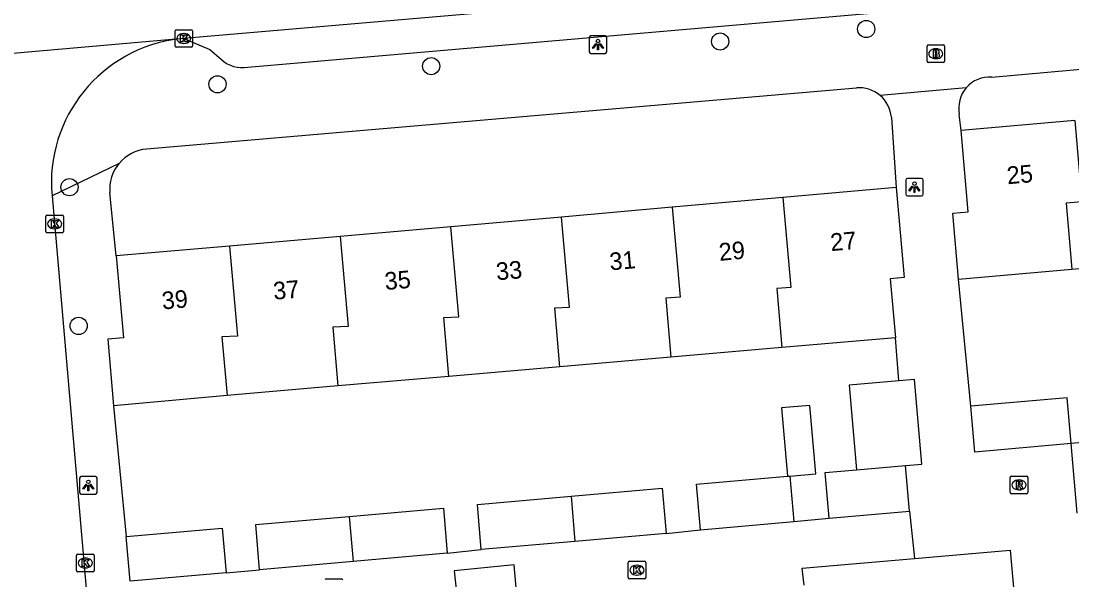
# Model space of a CAD drawing. Extents: x 162990 to 165007, y 383433 to 384336.
# Drawn here: x 164158.8 to 164218.6, y 383808.1 to 383839.9 of the extents above; entities that cross this region are included whole.
import ezdxf

# ---------------------------------------------------------------- set-up
doc = ezdxf.new("R2010")
doc.units = 0
for name, color, linetype in [('IMGEO_Boom', 7, 'Continuous'), ('IMGEO_Brandkraan', 7, 'Continuous'), ('IMGEO_Kolk', 7, 'Continuous'), ('IMGEO_Lichtpunt', 7, 'Continuous'), ('IMGEO_Pand', 7, 'Continuous'), ('IMGEO_Pand_nummerreeks', 7, 'Continuous'), ('IMGEO_Rijbaan_lokaal_open', 7, 'Continuous'), ('IMGEO_Rioolput', 7, 'Continuous'), ('IMGEO_Voetpad_open', 7, 'Continuous')]:
    doc.layers.add(name, color=color, linetype=linetype)

msp = doc.modelspace()

# ---------------------------------------------------------------- linework, layer by layer
at = {"layer": 'IMGEO_Boom'}
for centre in [(164206.909, 383839.456), (164198.597, 383838.75), (164182.156, 383837.343), (164169.999, 383836.313), (164161.577, 383830.454), (164162.098, 383822.561)]:
    msp.add_circle(centre, 0.489, dxfattribs=at)
at = {"layer": 'IMGEO_Brandkraan'}
for p, q in [((164210.442, 383838.552), (164211.294, 383838.552)), ((164210.367, 383837.626), (164210.367, 383838.478)), ((164210.855, 383838.332), (164210.88, 383838.332)), ((164211.368, 383838.478), (164211.368, 383837.626)), ((164211.294, 383837.552), (164210.442, 383837.552)), ((164210.878, 383837.772), (164210.853, 383837.772))]:
    msp.add_line(p, q, dxfattribs=at)
for points in [[(164210.442, 383838.552), (164211.294, 383838.552)], [(164210.367, 383837.626), (164210.367, 383838.478)], [(164210.715, 383838.252), (164210.715, 383837.852), (164210.928, 383837.852)], [(164210.946, 383838.252), (164210.715, 383838.252)], [(164210.894, 383838.171), (164210.84, 383838.171), (164210.84, 383838.095)], [(164210.84, 383838.095), (164210.893, 383838.095)], [(164210.902, 383838.019), (164210.84, 383838.019), (164210.84, 383837.938)], [(164210.84, 383837.938), (164210.902, 383837.938)], [(164211.368, 383838.478), (164211.368, 383837.626)], [(164211.294, 383837.552), (164210.442, 383837.552)]]:
    msp.add_lwpolyline(points, dxfattribs=at)
for centre, radius, start, end in [((164210.444, 383838.476), 0.0765, 91.55205, 178.44795), ((164210.444, 383838.476), 0.0765, 91.55205, 178.44795), ((164211.292, 383838.476), 0.0765, 1.55205, 88.44795), ((164211.292, 383838.476), 0.0765, 1.55205, 88.44795), ((164210.895, 383838.133), 0.0379, 267.82845, 90.93552), ((164210.903, 383837.978), 0.0404, 269.87594, 90.50774), ((164210.95, 383838.107), 0.145, 59.4692, 91.53667), ((164210.975, 383838.154), 0.0922, 285.51372, 58.15012), ((164210.98, 383837.962), 0.105, 301.31148, 78.98903), ((164210.444, 383837.628), 0.0765, 181.55205, 268.44795), ((164210.444, 383837.628), 0.0765, 181.55205, 268.44795), ((164210.934, 383838.103), 0.251, 268.66757, 293.53466), ((164211.292, 383837.628), 0.0765, 271.55205, 358.44795), ((164211.292, 383837.628), 0.0765, 271.55205, 358.44795)]:
    msp.add_arc(centre, radius, start, end, dxfattribs=at)
for centre, major_axis, ratio, start_param, end_param in [((164210.854, 383838.052), (-0.387, 0.002), 0.722429, 4.712389, 7.853982), ((164210.879, 383838.052), (-0.39, 0.002), 0.717154, 1.570796, 4.712389)]:
    msp.add_ellipse(centre, major_axis=major_axis, ratio=ratio, start_param=start_param, end_param=end_param, dxfattribs=at)
at = {"layer": 'IMGEO_Kolk'}
for p, q in [((164167.583, 383838.494), (164167.583, 383839.346)), ((164167.658, 383839.42), (164168.51, 383839.42)), ((164168.071, 383839.2), (164168.096, 383839.2)), ((164168.584, 383839.346), (164168.584, 383838.494)), ((164168.094, 383838.64), (164168.069, 383838.64)), ((164168.51, 383838.42), (164167.658, 383838.42)), ((164160.234, 383827.941), (164160.234, 383828.793)), ((164160.309, 383828.867), (164161.161, 383828.867)), ((164160.722, 383828.647), (164160.747, 383828.647)), ((164161.235, 383828.793), (164161.235, 383827.941)), ((164161.161, 383827.867), (164160.309, 383827.867)), ((164160.745, 383828.087), (164160.72, 383828.087)), ((164161.979, 383808.645), (164161.979, 383809.497)), ((164162.054, 383809.571), (164162.906, 383809.571)), ((164162.467, 383809.351), (164162.492, 383809.351)), ((164162.98, 383809.497), (164162.98, 383808.645)), ((164162.49, 383808.791), (164162.465, 383808.791)), ((164193.365, 383808.237), (164193.365, 383809.089)), ((164193.44, 383809.163), (164194.292, 383809.163)), ((164193.853, 383808.943), (164193.878, 383808.943)), ((164194.366, 383809.089), (164194.366, 383808.237)), ((164162.906, 383808.571), (164162.054, 383808.571)), ((164176.198, 383808.175), (164177.05, 383808.175)), ((164194.292, 383808.163), (164193.44, 383808.163)), ((164193.876, 383808.383), (164193.851, 383808.383))]:
    msp.add_line(p, q, dxfattribs=at)
for points in [[(164167.583, 383838.494), (164167.583, 383839.346)], [(164167.658, 383839.42), (164168.51, 383839.42)], [(164167.904, 383839.12), (164168.027, 383839.12), (164168.027, 383838.969), (164168.157, 383839.12), (164168.321, 383839.12), (164168.175, 383838.969), (164168.328, 383838.72), (164168.176, 383838.72), (164168.091, 383838.884), (164168.027, 383838.817), (164168.027, 383838.72), (164167.904, 383838.72), (164167.904, 383839.12)], [(164168.584, 383839.346), (164168.584, 383838.494)], [(164168.51, 383838.42), (164167.658, 383838.42)], [(164160.234, 383827.941), (164160.234, 383828.793)], [(164160.309, 383828.867), (164161.161, 383828.867)], [(164160.555, 383828.567), (164160.678, 383828.567), (164160.678, 383828.416), (164160.808, 383828.567), (164160.972, 383828.567), (164160.826, 383828.416), (164160.979, 383828.167), (164160.827, 383828.167), (164160.742, 383828.331), (164160.678, 383828.264), (164160.678, 383828.167), (164160.555, 383828.167), (164160.555, 383828.567)], [(164161.235, 383828.793), (164161.235, 383827.941)], [(164161.161, 383827.867), (164160.309, 383827.867)], [(164161.979, 383808.645), (164161.979, 383809.497)], [(164162.054, 383809.571), (164162.906, 383809.571)], [(164162.3, 383809.271), (164162.423, 383809.271), (164162.423, 383809.12), (164162.553, 383809.271), (164162.717, 383809.271), (164162.571, 383809.12), (164162.724, 383808.871), (164162.572, 383808.871), (164162.487, 383809.035), (164162.423, 383808.968), (164162.423, 383808.871), (164162.3, 383808.871), (164162.3, 383809.271)], [(164162.98, 383809.497), (164162.98, 383808.645)], [(164193.365, 383808.237), (164193.365, 383809.089)], [(164193.44, 383809.163), (164194.292, 383809.163)], [(164193.686, 383808.863), (164193.809, 383808.863), (164193.809, 383808.712), (164193.939, 383808.863), (164194.103, 383808.863), (164193.957, 383808.712), (164194.11, 383808.463), (164193.958, 383808.463), (164193.873, 383808.627), (164193.809, 383808.56), (164193.809, 383808.463), (164193.686, 383808.463), (164193.686, 383808.863)], [(164194.366, 383809.089), (164194.366, 383808.237)], [(164162.906, 383808.571), (164162.054, 383808.571)], [(164176.198, 383808.175), (164177.05, 383808.175)], [(164194.292, 383808.163), (164193.44, 383808.163)]]:
    msp.add_lwpolyline(points, dxfattribs=at)
for centre, start, end in [((164167.66, 383839.344), 91.55205, 178.44795), ((164167.66, 383839.344), 91.55205, 178.44795), ((164168.508, 383839.344), 1.55205, 88.44795), ((164168.508, 383839.344), 1.55205, 88.44795), ((164167.66, 383838.496), 181.55205, 268.44795), ((164167.66, 383838.496), 181.55205, 268.44795), ((164168.508, 383838.496), 271.55205, 358.44795), ((164168.508, 383838.496), 271.55205, 358.44795), ((164160.311, 383828.791), 91.55205, 178.44795), ((164160.311, 383828.791), 91.55205, 178.44795), ((164161.159, 383828.791), 1.55205, 88.44795), ((164161.159, 383828.791), 1.55205, 88.44795), ((164160.311, 383827.943), 181.55205, 268.44795), ((164160.311, 383827.943), 181.55205, 268.44795), ((164161.159, 383827.943), 271.55205, 358.44795), ((164161.159, 383827.943), 271.55205, 358.44795), ((164162.056, 383809.495), 91.55205, 178.44795), ((164162.056, 383809.495), 91.55205, 178.44795), ((164162.904, 383809.495), 1.55205, 88.44795), ((164162.904, 383809.495), 1.55205, 88.44795), ((164162.056, 383808.647), 181.55205, 268.44795), ((164162.056, 383808.647), 181.55205, 268.44795), ((164162.904, 383808.647), 271.55205, 358.44795), ((164162.904, 383808.647), 271.55205, 358.44795), ((164193.442, 383809.087), 91.55205, 178.44795), ((164193.442, 383809.087), 91.55205, 178.44795), ((164194.29, 383809.087), 1.55205, 88.44795), ((164194.29, 383809.087), 1.55205, 88.44795), ((164176.2, 383808.099), 91.55205, 178.44795), ((164176.2, 383808.099), 91.55205, 178.44795), ((164177.048, 383808.099), 1.55205, 88.44795), ((164177.048, 383808.099), 1.55205, 88.44795), ((164193.442, 383808.239), 181.55205, 268.44795), ((164193.442, 383808.239), 181.55205, 268.44795), ((164194.29, 383808.239), 271.55205, 358.44795), ((164194.29, 383808.239), 271.55205, 358.44795)]:
    msp.add_arc(centre, 0.0765, start, end, dxfattribs=at)
for centre, major_axis, ratio, start_param, end_param in [((164168.07, 383838.92), (-0.387, 0.002), 0.722429, 4.712389, 7.853982), ((164168.095, 383838.92), (-0.39, 0.002), 0.717154, 1.570796, 4.712389), ((164160.721, 383828.367), (-0.387, 0.002), 0.722429, 4.712389, 7.853982), ((164160.746, 383828.367), (-0.39, 0.002), 0.717154, 1.570796, 4.712389), ((164162.466, 383809.071), (-0.387, 0.002), 0.722429, 4.712389, 7.853982), ((164162.491, 383809.071), (-0.39, 0.002), 0.717154, 1.570796, 4.712389), ((164193.852, 383808.663), (-0.387, 0.002), 0.722429, 4.712389, 7.853982), ((164193.877, 383808.663), (-0.39, 0.002), 0.717154, 1.570796, 4.712389)]:
    msp.add_ellipse(centre, major_axis=major_axis, ratio=ratio, start_param=start_param, end_param=end_param, dxfattribs=at)
at = {"layer": 'IMGEO_Lichtpunt'}
for p, q in [((164191.15, 383838.975), (164191.15, 383838.168)), ((164191.15, 383838.975), (164191.15, 383838.168)), ((164192.052, 383839.07), (164191.244, 383839.07)), ((164192.052, 383839.07), (164191.244, 383839.07)), ((164192.146, 383838.168), (164192.146, 383838.975)), ((164192.146, 383838.168), (164192.146, 383838.975)), ((164191.244, 383838.074), (164192.052, 383838.074)), ((164191.244, 383838.074), (164192.052, 383838.074)), ((164209.154, 383830.858), (164209.154, 383830.051)), ((164209.154, 383830.858), (164209.154, 383830.051)), ((164210.056, 383830.953), (164209.248, 383830.953)), ((164210.056, 383830.953), (164209.248, 383830.953)), ((164210.15, 383830.051), (164210.15, 383830.858)), ((164210.15, 383830.051), (164210.15, 383830.858)), ((164209.248, 383829.957), (164210.056, 383829.957)), ((164209.248, 383829.957), (164210.056, 383829.957)), ((164162.156, 383813.89), (164162.156, 383813.083)), ((164162.156, 383813.89), (164162.156, 383813.083)), ((164163.058, 383813.985), (164162.25, 383813.985)), ((164163.058, 383813.985), (164162.25, 383813.985)), ((164163.152, 383813.083), (164163.152, 383813.89)), ((164163.152, 383813.083), (164163.152, 383813.89)), ((164162.25, 383812.989), (164163.058, 383812.989)), ((164162.25, 383812.989), (164163.058, 383812.989))]:
    msp.add_line(p, q, dxfattribs=at)
for points in [[(164191.524, 383838.639), (164191.563, 383838.611), (164191.375, 383838.349), (164191.337, 383838.376), (164191.524, 383838.639)], [(164191.626, 383838.591), (164191.673, 383838.591), (164191.673, 383838.269), (164191.626, 383838.269), (164191.626, 383838.591)], [(164191.736, 383838.611), (164191.774, 383838.638), (164191.961, 383838.376), (164191.922, 383838.348), (164191.736, 383838.611)], [(164209.528, 383830.522), (164209.567, 383830.494), (164209.379, 383830.232), (164209.341, 383830.259), (164209.528, 383830.522)], [(164209.63, 383830.474), (164209.677, 383830.474), (164209.677, 383830.152), (164209.63, 383830.152), (164209.63, 383830.474)], [(164209.74, 383830.494), (164209.778, 383830.521), (164209.965, 383830.259), (164209.926, 383830.231), (164209.74, 383830.494)], [(164162.53, 383813.554), (164162.569, 383813.526), (164162.381, 383813.264), (164162.343, 383813.291), (164162.53, 383813.554)], [(164162.632, 383813.506), (164162.679, 383813.506), (164162.679, 383813.184), (164162.632, 383813.184), (164162.632, 383813.506)], [(164162.742, 383813.526), (164162.78, 383813.553), (164162.967, 383813.291), (164162.928, 383813.263), (164162.742, 383813.526)]]:
    msp.add_lwpolyline(points, dxfattribs=at)
for centre in [(164191.649, 383838.773), (164209.653, 383830.656), (164162.655, 383813.688)]:
    msp.add_circle(centre, 0.0994, dxfattribs=at)
for centre, start, end in [((164191.244, 383838.975), 90, 180), ((164191.244, 383838.975), 90, 180), ((164192.052, 383838.975), 0, 90), ((164192.052, 383838.975), 0, 90), ((164191.244, 383838.168), 180, 270), ((164191.244, 383838.168), 180, 270), ((164192.052, 383838.168), 270, 0), ((164192.052, 383838.168), 270, 360), ((164209.248, 383830.858), 90, 180), ((164209.248, 383830.858), 90, 180), ((164210.056, 383830.858), 0, 90), ((164210.056, 383830.858), 0, 90), ((164209.248, 383830.051), 180, 270), ((164209.248, 383830.051), 180, 270), ((164210.056, 383830.051), 270, 0), ((164210.056, 383830.051), 270, 360), ((164162.25, 383813.89), 90, 180), ((164162.25, 383813.89), 90, 180), ((164163.058, 383813.89), 0, 90), ((164163.058, 383813.89), 0, 90), ((164162.25, 383813.083), 180, 270), ((164162.25, 383813.083), 180, 270), ((164163.058, 383813.083), 270, 0), ((164163.058, 383813.083), 270, 360)]:
    msp.add_arc(centre, 0.0946, start, end, dxfattribs=at)
at = {"layer": 'IMGEO_Pand'}
for points in [[(164218.777, 383834.249), (164212.31, 383833.684)], [(164218.777, 383834.249), (164219.182, 383829.621), (164218.281, 383829.543), (164218.611, 383825.787)], [(164212.16, 383825.224), (164211.832, 383828.977), (164212.714, 383829.055), (164212.31, 383833.684)], [(164208.616, 383830.432), (164202.169, 383829.869)], [(164208.616, 383830.432), (164209.063, 383825.309), (164208.274, 383825.24), (164208.567, 383821.889)], [(164202.169, 383829.869), (164195.872, 383829.319)], [(164202.169, 383829.869), (164202.619, 383824.744), (164201.814, 383824.681), (164202.105, 383821.325)], [(164195.872, 383829.319), (164189.576, 383828.757)], [(164195.872, 383829.319), (164196.323, 383824.19), (164195.501, 383824.134), (164195.791, 383820.784)], [(164189.576, 383828.757), (164183.279, 383828.203)], [(164189.479, 383820.238), (164189.189, 383823.588), (164190.026, 383823.637), (164189.576, 383828.757)], [(164183.279, 383828.203), (164176.982, 383827.65)], [(164183.166, 383819.691), (164182.876, 383823.041), (164183.729, 383823.083), (164183.279, 383828.203)], [(164176.982, 383827.65), (164170.686, 383827.096)], [(164176.982, 383827.65), (164177.432, 383822.53), (164176.564, 383822.495), (164176.854, 383819.145)], [(164164.24, 383826.557), (164164.648, 383821.886), (164163.755, 383821.809), (164164.087, 383818.004)], [(164170.686, 383827.096), (164164.24, 383826.557)], [(164170.686, 383827.096), (164171.136, 383821.976), (164170.252, 383821.948), (164170.542, 383818.598)], [(164218.611, 383825.787), (164224.913, 383826.338)], [(164212.16, 383825.224), (164218.611, 383825.787)], [(164208.567, 383821.889), (164202.105, 383821.325)], [(164202.105, 383821.325), (164195.791, 383820.784)], [(164195.791, 383820.784), (164189.479, 383820.238)], [(164189.479, 383820.238), (164183.166, 383819.691)], [(164183.166, 383819.691), (164176.854, 383819.145)], [(164208.76, 383819.43), (164205.931, 383819.182), (164206.352, 383814.366)], [(164209.138, 383814.61), (164210.078, 383814.692), (164209.657, 383819.508), (164208.76, 383819.43)], [(164176.854, 383819.145), (164170.542, 383818.598)], [(164170.542, 383818.598), (164164.087, 383818.004)], [(164218.562, 383815.86), (164218.333, 383818.476), (164212.867, 383817.999)], [(164202.572, 383814.018), (164204.034, 383814.146), (164203.693, 383818.038), (164202.093, 383817.899), (164202.434, 383814.006)], [(164218.562, 383815.86), (164213.096, 383815.382), (164212.867, 383817.999)], [(164206.352, 383814.366), (164209.138, 383814.61)], [(164209.364, 383812.02), (164209.138, 383814.61)], [(164197.484, 383810.957), (164197.257, 383813.554), (164202.434, 383814.006)], [(164202.434, 383814.006), (164202.572, 383814.018)], [(164202.572, 383814.018), (164202.799, 383811.422)], [(164204.803, 383811.622), (164204.577, 383814.211), (164206.352, 383814.366)], [(164185.01, 383809.834), (164184.786, 383812.402), (164190.117, 383812.868)], [(164190.117, 383812.868), (164195.304, 383813.321), (164195.529, 383810.752)], [(164190.117, 383812.868), (164190.339, 383810.299)], [(164172.396, 383808.688), (164172.172, 383811.254), (164177.497, 383811.719)], [(164177.497, 383811.719), (164182.849, 383812.186), (164183.073, 383809.621)], [(164177.497, 383811.719), (164177.719, 383809.153)], [(164204.803, 383811.622), (164209.364, 383812.02)], [(164164.81, 383810.575), (164170.275, 383811.053), (164170.497, 383808.504)], [(164197.484, 383810.957), (164202.799, 383811.422)], [(164165.032, 383808.026), (164164.81, 383810.575)], [(164195.529, 383810.752), (164190.339, 383810.299)], [(164190.339, 383810.299), (164185.01, 383809.834)], [(164183.073, 383809.621), (164177.719, 383809.153)], [(164177.719, 383809.153), (164172.396, 383808.688)], [(164170.497, 383808.504), (164165.032, 383808.026)]]:
    msp.add_lwpolyline(points, dxfattribs=at)
at = {"layer": 'IMGEO_Rijbaan_lokaal_open'}
for points in [[(164200.814, 383841.74), (164168.088, 383838.921)], [(164167.848, 383838.9), (164144.747, 383836.874)], [(164168.088, 383838.921), (164167.848, 383838.9)], [(164160.587, 383829.961), (164162.939, 383802.786)]]:
    msp.add_lwpolyline(points, dxfattribs=at)
msp.add_arc((164168.789, 383830.717), 8.237, 96.55983, 185.26742, dxfattribs=at)
at = {"layer": 'IMGEO_Rioolput'}
for p, q in [((164215.177, 383814.012), (164216.029, 383814.012)), ((164215.102, 383813.086), (164215.102, 383813.938)), ((164215.59, 383813.792), (164215.615, 383813.792)), ((164216.103, 383813.938), (164216.103, 383813.086)), ((164216.029, 383813.012), (164215.177, 383813.012)), ((164215.613, 383813.232), (164215.588, 383813.232))]:
    msp.add_line(p, q, dxfattribs=at)
for points in [[(164215.177, 383814.012), (164216.029, 383814.012)], [(164215.102, 383813.086), (164215.102, 383813.938)], [(164215.691, 383813.71), (164215.439, 383813.712), (164215.439, 383813.312)], [(164215.439, 383813.312), (164215.563, 383813.312), (164215.563, 383813.474), (164215.574, 383813.474)], [(164215.617, 383813.631), (164215.563, 383813.631), (164215.563, 383813.55)], [(164215.563, 383813.55), (164215.615, 383813.55)], [(164215.621, 383813.445), (164215.692, 383813.312), (164215.832, 383813.312), (164215.767, 383813.438)], [(164216.103, 383813.938), (164216.103, 383813.086)], [(164216.029, 383813.012), (164215.177, 383813.012)]]:
    msp.add_lwpolyline(points, dxfattribs=at)
for centre, radius, start, end in [((164215.179, 383813.936), 0.0765, 91.55205, 178.44795), ((164215.179, 383813.936), 0.0765, 91.55205, 178.44795), ((164216.027, 383813.936), 0.0765, 1.55205, 88.44795), ((164216.027, 383813.936), 0.0765, 1.55205, 88.44795), ((164215.573, 383813.421), 0.0533, 26.02933, 88.69889), ((164215.599, 383813.739), 0.19, 274.7715, 282.96867), ((164215.623, 383813.535), 0.0964, 77.00612, 93.18647), ((164215.637, 383813.592), 0.0378, 276.66336, 79.67722), ((164215.69, 383813.6), 0.109, 350.36119, 89.41601), ((164215.688, 383813.6), 0.112, 277.58423, 350.98172), ((164215.672, 383813.385), 0.108, 29.51342, 73.79051), ((164215.179, 383813.088), 0.0765, 181.55205, 268.44795), ((164215.179, 383813.088), 0.0765, 181.55205, 268.44795), ((164216.027, 383813.088), 0.0765, 271.55205, 358.44795), ((164216.027, 383813.088), 0.0765, 271.55205, 358.44795)]:
    msp.add_arc(centre, radius, start, end, dxfattribs=at)
for centre, major_axis, ratio, start_param, end_param in [((164215.589, 383813.512), (-0.387, 0.002), 0.722429, 4.712389, 7.853982), ((164215.614, 383813.512), (-0.39, 0.002), 0.717154, 1.570796, 4.712389)]:
    msp.add_ellipse(centre, major_axis=major_axis, ratio=ratio, start_param=start_param, end_param=end_param, dxfattribs=at)
at = {"layer": 'IMGEO_Voetpad_open'}
for points in [[(164171.718, 383837.289), (164254.701, 383844.499)], [(164214.049, 383836.724), (164260.721, 383840.918)], [(164168.088, 383838.921), (164169.558, 383838.289), (164170.219, 383837.718)], [(164165.964, 383832.63), (164206.354, 383836.11)], [(164212.604, 383836.117), (164207.694, 383835.682)], [(164208.338, 383834.432), (164208.616, 383830.432)], [(164212.31, 383833.684), (164212.206, 383834.6)], [(164164.402, 383831.814), (164160.587, 383829.961)], [(164164.24, 383826.557), (164163.878, 383830.131)], [(164212.867, 383817.999), (164212.16, 383825.224)], [(164208.76, 383819.43), (164208.567, 383821.889)], [(164164.087, 383818.004), (164164.81, 383810.575)], [(164220.636, 383816.067), (164218.562, 383815.86)], [(164218.908, 383811.908), (164218.562, 383815.86)], [(164202.799, 383811.422), (164204.803, 383811.622)], [(164209.364, 383812.02), (164209.658, 383809.327)], [(164195.529, 383810.752), (164197.484, 383810.957)], [(164183.073, 383809.621), (164185.01, 383809.834)], [(164203.37, 383807.815), (164203.272, 383808.782), (164209.658, 383809.327)], [(164209.658, 383809.327), (164215.094, 383809.79), (164215.396, 383806.381), (164216.387, 383795.21), (164214.277, 383795.046), (164216.861, 383766.83)], [(164170.497, 383808.504), (164172.396, 383808.688)], [(164187.197, 383805.291), (164186.884, 383808.956), (164183.463, 383808.615), (164183.707, 383806.335), (164176.824, 383805.675)]]:
    msp.add_lwpolyline(points, dxfattribs=at)
for centre, radius, start, end in [((164171.416, 383839.066), 1.803, 228.40907, 279.64966), ((164213.942, 383834.955), 1.772, 86.54539, 139.02616), ((164206.507, 383834.277), 1.839, 49.80622, 94.76651), ((164206.504, 383834.278), 1.841, 4.80573, 49.70931), ((164213.942, 383834.955), 1.772, 139.02658, 191.57183), ((164166.165, 383830.342), 2.296, 95.01993, 140.14585), ((164166.163, 383830.343), 2.295, 140.11832, 185.29386)]:
    msp.add_arc(centre, radius, start, end, dxfattribs=at)

# ---------------------------------------------------------------- texts
at = {"layer": 'IMGEO_Pand_nummerreeks'}
for s, rotation, p in [('25', 4.99055, (164214.95, 383830.622)), ('27', 4.99052, (164204.909, 383826.816)), ('29', 4.99052, (164198.569, 383826.263)), ('31', 4.99052, (164192.342, 383825.719)), ('33', 4.99052, (164185.89, 383825.155)), ('35', 4.99052, (164179.551, 383824.602)), ('37', 4.99052, (164173.211, 383824.048)), ('39', 4.99052, (164166.872, 383823.495))]:
    msp.add_text(s, height=1, rotation=rotation, dxfattribs=at).set_placement(p)

doc.saveas('drawing.dxf')
